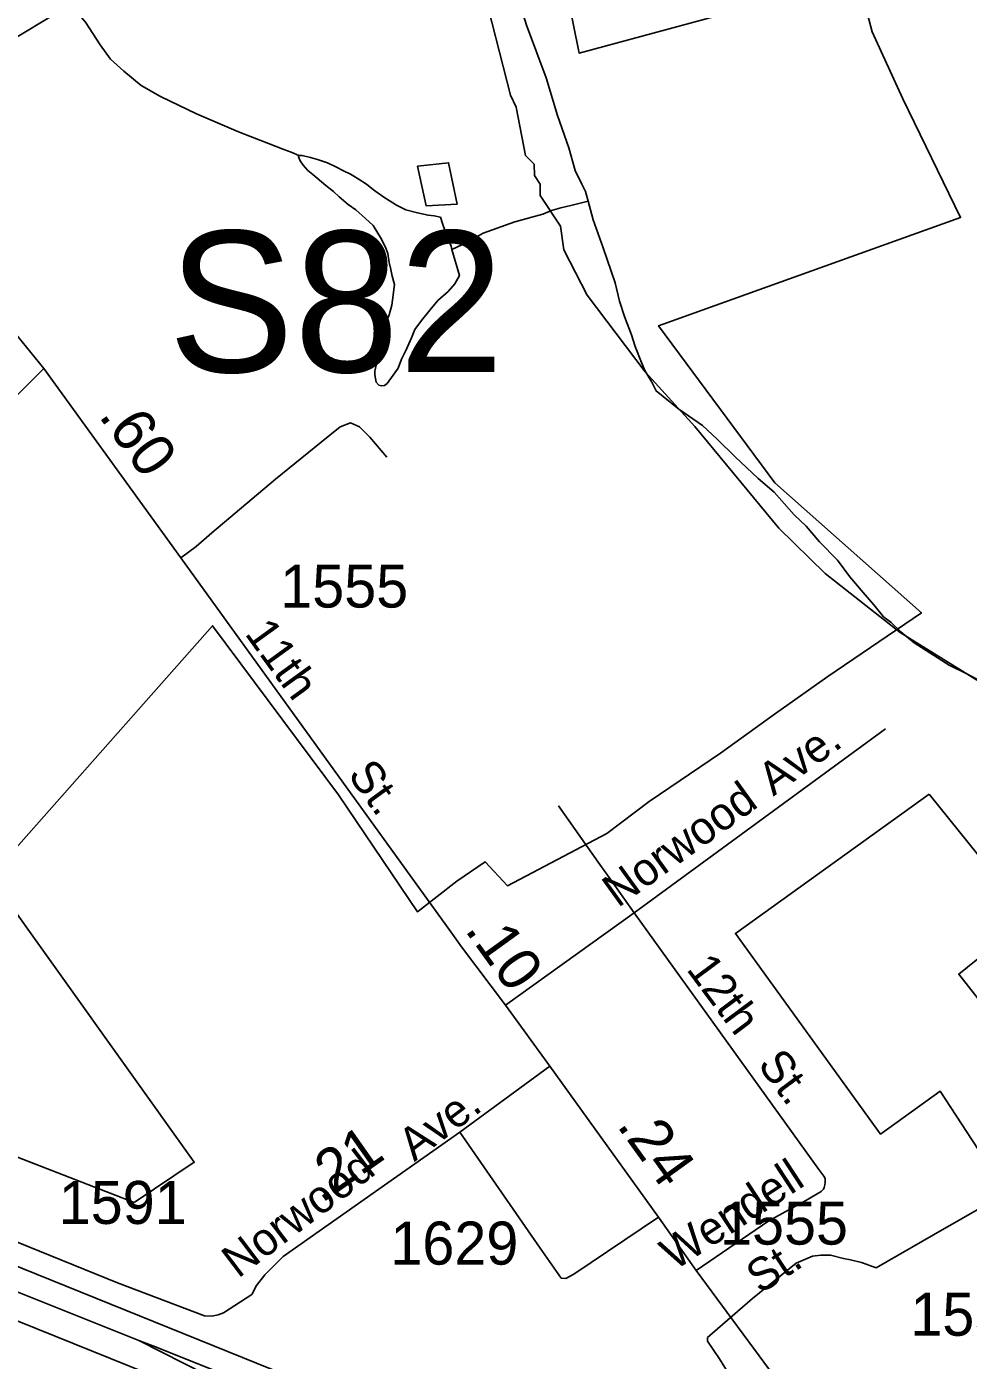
# Model space of a CAD drawing. Extents: x 2206922 to 2357709, y 510027 to 673830.
# Drawn here: x 2305617 to 2308354, y 601284 to 605159 of the extents above; entities that cross this region are included whole.
import ezdxf

# ---------------------------------------------------------------- set-up
doc = ezdxf.new("R2010")
doc.units = 0
for name, color, linetype in [('Exist Boundary Political City Limit New', 7, 'Continuous'), ('Exist Hydrographic Creek Single Shore', 7, 'Continuous'), ('Exist Hydrographic Misc Water Feature', 7, 'Continuous'), ('Exist Road Non-System Type 51', 7, 'Continuous'), ('Exist Road Non-System Type 51 Label', 7, 'Continuous'), ('Exist Road Primary Interstate Ramp 1 Lane Attributed', 7, 'Continuous'), ('Exist Road Primary Interstate Structure Ovrhead Sign Number Label', 7, 'Continuous'), ('Exist Road Primary US Divided Attributed', 7, 'Continuous'), ('Exist Road Primary US Service Attributed', 7, 'Continuous'), ('Exist Road Secondary Mileage Hundredths English Label', 7, 'Continuous'), ('Exist Road Secondary Type 51 Attributed', 7, 'Continuous'), ('Exist Road Secondary Type 51 Label', 7, 'Continuous'), ('Exist Road Secondary Type 51 Number Label', 7, 'Continuous'), ('Map Preparation Boundary City Limit Buffer Line', 7, 'Continuous')]:
    doc.layers.add(name, color=color, linetype=linetype)

msp = doc.modelspace()

# ---------------------------------------------------------------- linework, layer by layer
at = {"layer": 'Exist Boundary Political City Limit New'}
for points in [[(2307173, 605332.5), (2307223, 605082.8), (2308033, 605302.5), (2308075, 605144.4), (2308164, 604949.6), (2308331.5, 604605.1), (2307454, 604290.5), (2307791.5, 603833.4), (2308217.8, 603455.9), (2307946, 603271.2), (2307793.8, 603163.6), (2307634, 603048.6), (2307426.2, 602908.3), (2307303.8, 602814.9), (2307015.2, 602662.9), (2306949.5, 602732.9), (2306867.5, 602676.5), (2306753, 602587.6), (2306523.8, 602927.7), (2306157.5, 603418.8), (2305511, 602689.2), (2306104.2, 601859.5), (2305929.8, 601742.3), (2305455, 601926.6)], [(2306868.8, 604643.5), (2306778.5, 604638.5), (2306753.5, 604753.8), (2306843.8, 604763.8), (2306868.8, 604643.5)], [(2308240.2, 602928.9), (2308469.2, 602645.2), (2308463, 602637.2), (2308458.5, 602628.3), (2308455.8, 602618.2), (2308454.8, 602608.8), (2308455.2, 602599.9), (2308453.2, 602588.3), (2308449.8, 602581.5), (2308441.5, 602573.9), (2308383.8, 602528.2), (2308432.5, 602490.9), (2308326.5, 602406.4), (2308628.8, 602020.5), (2308412.8, 601851), (2308272.2, 602066.5), (2308099.2, 601941.2), (2307677.5, 602524.3), (2308240.2, 602928.9)]]:
    msp.add_lwpolyline(points, dxfattribs=at)
at = {"layer": 'Exist Hydrographic Creek Single Shore'}
msp.add_lwpolyline([(2310839.2, 601735), (2310597.2, 601840), (2309381, 602535.8), (2308987.1, 602831.6), (2308768.1, 603019.6), (2308156.1, 603398.5), (2307938.1, 603570.1), (2307803.2, 603702.5), (2307559.2, 603997.8), (2307415, 604156.1), (2307246, 604379), (2307178.2, 604510.7), (2307169.1, 604579.3), (2307110.1, 604668.8), (2307110.1, 604701.6), (2307093.1, 604727.1), (2307092, 604760), (2307067, 604785.2), (2307040, 604925.2), (2307023.2, 604960.6), (2306937, 605298.4)], dxfattribs=at)
at = {"layer": 'Exist Hydrographic Misc Water Feature'}
for points in [[(2304825.8, 604744.1), (2304883.2, 604774.8), (2304946.8, 604809.4), (2305030, 604860.2), (2305087.7, 604892.8), (2305141.4, 604919.6), (2305185.1, 604949.9), (2305232.6, 604972.4), (2305264.4, 604994.8), (2305286.4, 605001.2), (2305308.5, 605011.3), (2305322, 605001.5), (2305330.7, 604991.3), (2305340.3, 604983.8), (2305358.5, 604985.9), (2305390.3, 605000.2), (2305470.1, 605053), (2305594.6, 605132.4), (2305684.6, 605187), (2305744, 605227.9)], [(2305744, 605227.9), (2305750, 605217.7), (2305788.3, 605172.2), (2305831, 605107), (2305861.3, 605065.1), (2305899.7, 605029.7), (2305950.1, 604988.1), (2306006.5, 604956.9), (2306111.1, 604905.8), (2306233.3, 604853.4), (2306320, 604820), (2306364.3, 604802.8), (2306386.1, 604795.1), (2306408.2, 604785.3)], [(2307047.1, 605223.9), (2307052.9, 605219.8), (2307069.7, 605164.2), (2307127.3, 605010.7), (2307160.5, 604901.1), (2307193.5, 604807.7), (2307211.8, 604741.7), (2307230.7, 604702), (2307241.1, 604680.1), (2307249.1, 604652.1)], [(2306852.8, 604512.3), (2306875.3, 604436.3), (2306861.6, 604412.4), (2306842.3, 604390.2), (2306812.4, 604363.9), (2306788.8, 604335.4), (2306765.2, 604305.3), (2306745.5, 604279.1), (2306735.5, 604255), (2306720.1, 604220.8), (2306706.5, 604192.9), (2306696.7, 604166.8), (2306682.6, 604146.6), (2306665.1, 604122.4), (2306657.1, 604116.3), (2306649.1, 604115.9), (2306640.9, 604118), (2306633.3, 604126), (2306628.8, 604147.8), (2306628.8, 604157.9), (2306632.7, 604176), (2306634.2, 604198.1), (2306643.8, 604229.9), (2306657.3, 604280.2), (2306663.1, 604302.4), (2306670.7, 604322.4), (2306678.7, 604350.4), (2306680.7, 604364.3), (2306686.2, 604410.4), (2306679.9, 604434.5), (2306675.6, 604454.2), (2306671.3, 604474.3), (2306667.2, 604500.1), (2306660.8, 604516), (2306648.5, 604541.8), (2306624.1, 604581.6), (2306602, 604601.6), (2306573.9, 604626.9), (2306551.5, 604642.8), (2306525.3, 604664.6), (2306509.3, 604680.4), (2306487.1, 604697.9), (2306448.6, 604729.7), (2306434.9, 604741.5), (2306420.5, 604757.4), (2306412.3, 604769.2), (2306407.8, 604781.2), (2306408.2, 604785.3)], [(2306408.2, 604785.3), (2306417.8, 604785.4), (2306442, 604779.7), (2306462.3, 604773.8), (2306492.1, 604764.1), (2306516.1, 604752.4), (2306538.4, 604740.5), (2306558.5, 604731), (2306568.5, 604725), (2306580.9, 604717.1), (2306605, 604701.3), (2306625.3, 604685.7), (2306655.3, 604663.7), (2306691.8, 604640.4), (2306719.7, 604626.8), (2306753.5, 604618.9), (2306783.9, 604611.5), (2306801.7, 604609.6), (2306819.7, 604605.7), (2306826.1, 604587.7), (2306840.4, 604546.2), (2306850.9, 604521.9), (2306852.8, 604512.3)], [(2306852.8, 604512.3), (2306896.4, 604532.5), (2306944.2, 604559), (2307036.1, 604592.2), (2307117.5, 604614.8), (2307143.1, 604625.1), (2307169.6, 604633.3), (2307199.1, 604639.8), (2307249.1, 604652.1)], [(2307249.1, 604652.1), (2307263.7, 604598.5), (2307292.6, 604517.1), (2307327.4, 604415.3), (2307340.2, 604361.5), (2307354.5, 604317.6), (2307375, 604263.8), (2307385.5, 604230.2), (2307401.9, 604188.3), (2307414.2, 604160.5), (2307434.5, 604126.7), (2307446.8, 604100.9), (2307467.1, 604084.8), (2307513.2, 604047.5), (2307581.9, 604000.2), (2307624.6, 603960.6), (2307676.9, 603909.3), (2307743.7, 603846.1), (2307789.8, 603806.7), (2307848.5, 603741.1), (2307882.9, 603707.5), (2307921.3, 603662.1), (2307974, 603608.7), (2308010.3, 603561), (2308049, 603515.4), (2308079.2, 603479.7), (2308107.7, 603444.2), (2308129.6, 603428.3), (2308158.3, 603400.9), (2308196.5, 603369.2), (2308242.6, 603339.9), (2308299, 603304.2), (2308349.6, 603278.8), (2308431.7, 603235.6)], [(2307757, 601083.6), (2307631.1, 601288.3), (2307596.5, 601339.8), (2307596.5, 601349.9), (2307727.1, 601463.3), (2307853.8, 601566.6), (2307901.4, 601587), (2307925.6, 601589.1), (2307953.9, 601589.7), (2307991.6, 601580), (2308011.5, 601576.2), (2308043.7, 601568.5), (2308059.9, 601562.8), (2308069.7, 601558.9), (2308081.8, 601555), (2308085.9, 601553.2), (2308284.6, 601667.3), (2308531.1, 601807.8)]]:
    msp.add_lwpolyline(points, dxfattribs=at)
at = {"layer": 'Exist Road Non-System Type 51'}
for p, q in [((2305667.3, 604165.9), (2305254.1, 603754.9)), ((2308113.3, 603119), (2307382.8, 602584)), ((2307163, 602894.9), (2307278.5, 602731.5)), ((2307278.5, 602731.5), (2307310.1, 602686.8)), ((2307310.1, 602686.8), (2307382.8, 602584)), ((2307382.8, 602584), (2307009.3, 602316.1))]:
    msp.add_line(p, q, dxfattribs=at)
for points in [[(2306663.9, 603908.7), (2306614.3, 603966.6), (2306584.5, 603996.3), (2306558.1, 604007.9), (2306528.3, 603996.3), (2306473, 603951.8), (2306340.1, 603844.4), (2306155.9, 603688.5), (2306110.2, 603649), (2306065.6, 603616)], [(2307382.8, 602584), (2307919.8, 601838.3), (2307934.5, 601819.1), (2307937.8, 601811.9), (2307938.1, 601801.4), (2307937.5, 601793.9), (2307934.8, 601786.4), (2307933.2, 601781.2), (2307926.7, 601774.6), (2307882.3, 601748.1), (2307774.2, 601689.6), (2307563.5, 601545.2)], [(2307453.9, 601700), (2307207.6, 601534.7), (2307184.5, 601521.4), (2307171.3, 601523.1), (2307109.7, 601609.7), (2306876.2, 601947.2)]]:
    msp.add_lwpolyline(points, dxfattribs=at)
at = {"layer": 'Exist Road Primary Interstate Ramp 1 Lane Attributed'}
msp.add_lwpolyline([(2305943.3, 601341.9), (2306533.5, 601042), (2306661.7, 600978.3), (2306830.2, 600877.6), (2306989.1, 600749.3), (2307091.9, 600635.8), (2307128, 600582.8)], dxfattribs=at)
at = {"layer": 'Exist Road Primary US Divided Attributed'}
for points in [[(2306457.9, 601206.3), (2305432, 601620.2), (2304253, 602092.7), (2304041, 602171.5), (2303732.6, 602271.1), (2303680.3, 602281)], [(2303619.8, 602234), (2303729.4, 602203.6), (2303838.6, 602173.7), (2303928.6, 602142.5), (2304036.2, 602104), (2304132.6, 602070.2), (2304230.5, 602031.6), (2304355.8, 601978.6), (2304521.3, 601912.7), (2304746.2, 601824.3), (2304935.7, 601747.2), (2305409.6, 601554.3), (2305812.7, 601393.6), (2305909.1, 601355), (2305943.3, 601341.9)], [(2305943.3, 601341.9), (2305984.3, 601326.3), (2307418.8, 600752.8)]]:
    msp.add_lwpolyline(points, dxfattribs=at)
at = {"layer": 'Exist Road Primary US Service Attributed'}
for points in [[(2302544.1, 602859.4), (2302725.1, 602776.2), (2302882, 602711.6), (2303030.3, 602643.7), (2303196.7, 602540.3), (2303424.5, 602413.1), (2303506.4, 602386.3), (2303868.5, 602292.2), (2304255.3, 602162.8), (2304417.5, 602103.4), (2305880.9, 601509.1), (2306134.2, 601413.7), (2306155.6, 601412.8), (2306174.4, 601415.8), (2306189, 601421.8), (2306271.6, 601475.7)], [(2306887.2, 600412.8), (2306747.5, 600679.3), (2306680.8, 600793.8), (2306629.1, 600867.9), (2306481.5, 600998.5), (2306377.7, 601056.8), (2306131.8, 601179.8), (2304126.9, 601988.9), (2303905.9, 602071.4), (2303809, 602103.4), (2303599.2, 602158.5), (2303401, 602197.7), (2303254.8, 602203.1), (2303190.1, 602190.3), (2302912.5, 602066.8), (2302872.2, 602053), (2302841.5, 602052), (2302810.8, 602061.5), (2302785.3, 602079.5), (2302761, 602109.2)]]:
    msp.add_lwpolyline(points, dxfattribs=at)
at = {"layer": 'Exist Road Secondary Type 51 Attributed'}
for points in [[(2307138.2, 602139.1), (2307009.3, 602316.1), (2306881.6, 602485.6), (2306850.3, 602528.9), (2306065.6, 603616), (2305667.3, 604165.9), (2305527.7, 604336.8), (2305495.2, 604361.2), (2305453.6, 604391.9), (2305394.2, 604413.1), (2305313.7, 604417.3), (2305171.7, 604406.7), (2304673.8, 604367.4)], [(2306271.6, 601475.7), (2306285.7, 601501.5), (2306309.1, 601532), (2306362.9, 601585.9), (2306876.2, 601947.2), (2307138.2, 602139.1)], [(2307972.6, 600994.2), (2307866.3, 601134.2), (2307563.5, 601545.2), (2307453.9, 601700), (2307138.2, 602139.1)]]:
    msp.add_lwpolyline(points, dxfattribs=at)
at = {"layer": 'Map Preparation Boundary City Limit Buffer Line'}
for points in [[(2307173, 605332.5), (2307223, 605082.8), (2308033, 605302.5), (2308075, 605144.4), (2308164, 604949.6), (2308331.5, 604605.1), (2307454, 604290.5), (2307791.5, 603833.4), (2308217.8, 603455.9), (2307946, 603271.2), (2307793.8, 603163.6), (2307634, 603048.6), (2307426.2, 602908.3), (2307303.8, 602814.9), (2307015.2, 602662.9), (2306949.5, 602732.9), (2306867.5, 602676.5), (2306753, 602587.6), (2306523.8, 602927.7), (2306157.5, 603418.8), (2305511, 602689.2), (2306104.2, 601859.5), (2305929.8, 601742.3), (2305455, 601926.6)], [(2306868.8, 604643.5), (2306778.5, 604638.5), (2306753.5, 604753.8), (2306843.8, 604763.8), (2306868.8, 604643.5)], [(2308240.2, 602928.9), (2308469.2, 602645.2), (2308463, 602637.2), (2308458.5, 602628.3), (2308455.8, 602618.2), (2308454.8, 602608.8), (2308455.2, 602599.9), (2308453.2, 602588.3), (2308449.8, 602581.5), (2308441.5, 602573.9), (2308383.8, 602528.2), (2308432.5, 602490.9), (2308326.5, 602406.4), (2308628.8, 602020.5), (2308412.8, 601851), (2308272.2, 602066.5), (2308099.2, 601941.2), (2307677.5, 602524.3), (2308240.2, 602928.9)]]:
    msp.add_lwpolyline(points, dxfattribs=at)

# ---------------------------------------------------------------- texts
at = {"layer": 'Exist Road Non-System Type 51 Label'}
for s, rotation, p in [('Ave.', 35.8757, (2307787.6, 602921.9)), ('Norwood', 35.8142, (2307335.7, 602597.4)), ('12th', 306.6264, (2307532.6, 602420.4)), ('St.', 306.6264, (2307739.5, 602142.6)), ('Wendell', 33.2123, (2307500.1, 601543)), ('St.', 33.2123, (2307749.3, 601474.9))]:
    msp.add_text(s, height=95, rotation=rotation, dxfattribs=at).set_placement(p)
at = {"layer": 'Exist Road Primary Interstate Structure Ovrhead Sign Number Label'}
msp.add_text('S82', height=410.1, dxfattribs=at).set_placement((2306028.6, 604155.7))
at = {"layer": 'Exist Road Secondary Mileage Hundredths English Label'}
for s, rotation, p in [('.60', 305.7905, (2305824.5, 604028.5)), ('.10', 305.8472, (2306888.5, 602534.9)), ('.24', 305.7799, (2307330.6, 601966.3)), ('.21', 35.1464, (2306474.1, 601738.6))]:
    msp.add_text(s, height=125, rotation=rotation, dxfattribs=at).set_placement(p)
at = {"layer": 'Exist Road Secondary Type 51 Label'}
for s, rotation, p in [('11th', 305.9018, (2306249.2, 603395.3)), ('St.', 305.8472, (2306548.3, 602985.1)), ('Ave.', 37.1802, (2306743.9, 601859.6)), ('Norwood', 37.1802, (2306231.7, 601520.4))]:
    msp.add_text(s, height=95, rotation=rotation, dxfattribs=at).set_placement(p)
at = {"layer": 'Exist Road Secondary Type 51 Number Label'}
for s, p in [('1555', (2306354.4, 603471.4)), ('1591', (2305710.5, 601680.3)), ('1555', (2307632.6, 601620.2)), ('1629', (2306674.4, 601562.1)), ('1556', (2308185.7, 601355.4))]:
    msp.add_text(s, height=125, dxfattribs=at).set_placement(p)

doc.saveas('drawing.dxf')
